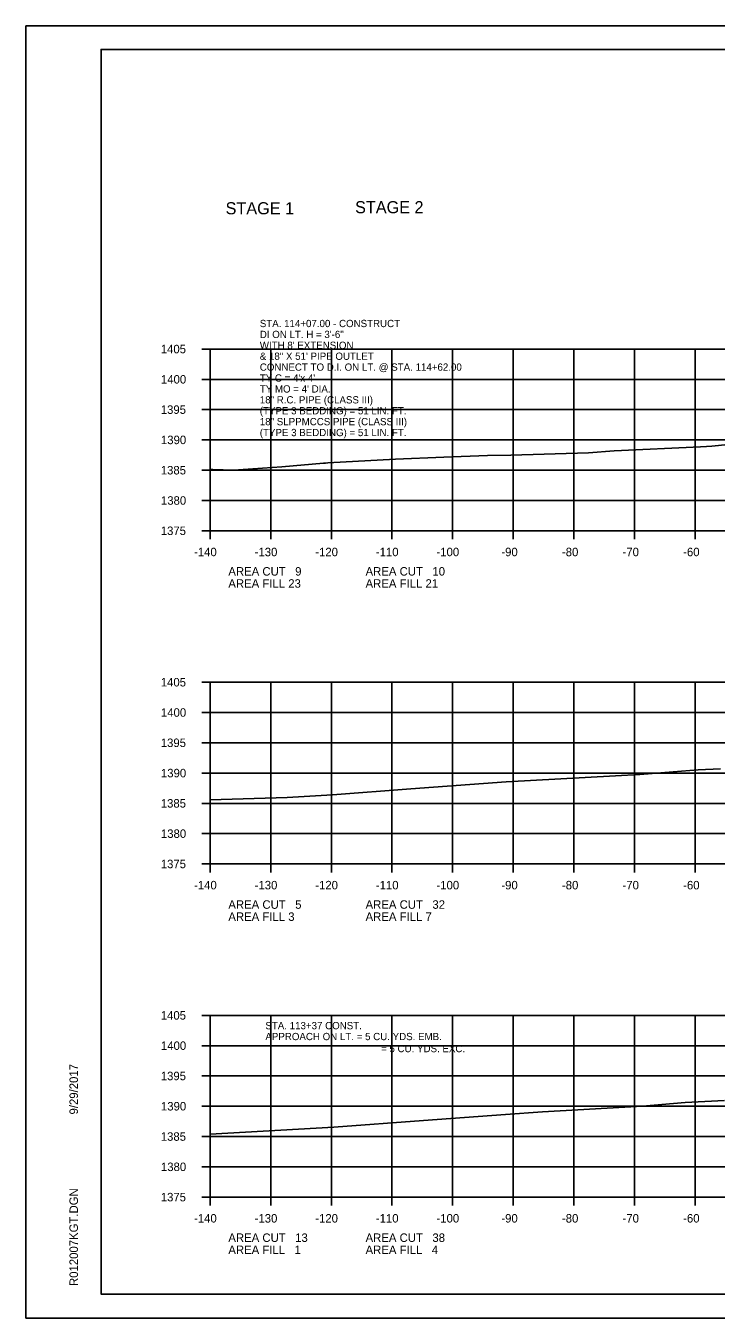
# Model space of a CAD drawing. Extents: x 1374311 to 1383814, y 384102 to 406278.
# Drawn here: x 1382550.5 to 1382664.3, y 387465.9 to 387679.3 of the extents above; entities that cross this region are included whole.
import ezdxf

# ---------------------------------------------------------------- set-up
doc = ezdxf.new("R2010")
doc.units = 0
for name, color, linetype in [('R_Axis', 7, 'Continuous'), ('R_Axis Annot', 7, 'Continuous'), ('R_Border', 7, 'Continuous'), ('R_Border Notes', 7, 'Continuous'), ('R_Exist Surface', 7, 'Continuous'), ('R_Grid', 7, 'Continuous'), ('R_No Plot', 7, 'Continuous'), ('R_Water', 7, 'Continuous'), ('R_Water Annot', 7, 'Continuous')]:
    doc.layers.add(name, color=color, linetype=linetype)

msp = doc.modelspace()

# ---------------------------------------------------------------- linework, layer by layer
at = {"layer": 'R_Axis'}
for p, q in [((1382579.46, 387625.93), (1382580.86, 387625.93)), ((1382580.86, 387595.93), (1382580.86, 387625.93)), ((1382579.46, 387620.93), (1382580.86, 387620.93)), ((1382579.46, 387615.93), (1382580.86, 387615.93)), ((1382579.46, 387610.93), (1382580.86, 387610.93)), ((1382579.46, 387605.93), (1382580.86, 387605.93)), ((1382579.46, 387600.93), (1382580.86, 387600.93)), ((1382579.46, 387595.93), (1382580.86, 387595.93)), ((1382580.86, 387595.93), (1382860.86, 387595.93)), ((1382580.86, 387594.53), (1382580.86, 387595.93)), ((1382590.86, 387594.53), (1382590.86, 387595.93)), ((1382600.86, 387594.53), (1382600.86, 387595.93)), ((1382610.86, 387594.53), (1382610.86, 387595.93)), ((1382620.86, 387594.53), (1382620.86, 387595.93)), ((1382630.86, 387594.53), (1382630.86, 387595.93)), ((1382640.86, 387594.53), (1382640.86, 387595.93)), ((1382650.86, 387594.53), (1382650.86, 387595.93)), ((1382660.86, 387594.53), (1382660.86, 387595.93)), ((1382579.46, 387570.93), (1382580.86, 387570.93)), ((1382580.86, 387540.93), (1382580.86, 387570.93)), ((1382579.46, 387565.93), (1382580.86, 387565.93)), ((1382579.46, 387560.93), (1382580.86, 387560.93)), ((1382579.46, 387555.93), (1382580.86, 387555.93)), ((1382579.46, 387550.93), (1382580.86, 387550.93)), ((1382579.46, 387545.93), (1382580.86, 387545.93)), ((1382579.46, 387540.93), (1382580.86, 387540.93)), ((1382580.86, 387540.93), (1382860.86, 387540.93)), ((1382580.86, 387539.53), (1382580.86, 387540.93)), ((1382590.86, 387539.53), (1382590.86, 387540.93)), ((1382600.86, 387539.53), (1382600.86, 387540.93)), ((1382610.86, 387539.53), (1382610.86, 387540.93)), ((1382620.86, 387539.53), (1382620.86, 387540.93)), ((1382630.86, 387539.53), (1382630.86, 387540.93)), ((1382640.86, 387539.53), (1382640.86, 387540.93)), ((1382650.86, 387539.53), (1382650.86, 387540.93)), ((1382660.86, 387539.53), (1382660.86, 387540.93)), ((1382579.46, 387515.93), (1382580.86, 387515.93)), ((1382580.86, 387485.93), (1382580.86, 387515.93)), ((1382579.46, 387510.93), (1382580.86, 387510.93)), ((1382579.46, 387505.93), (1382580.86, 387505.93)), ((1382579.46, 387500.93), (1382580.86, 387500.93)), ((1382579.46, 387495.93), (1382580.86, 387495.93)), ((1382579.46, 387490.93), (1382580.86, 387490.93)), ((1382579.46, 387485.93), (1382580.86, 387485.93)), ((1382580.86, 387485.93), (1382860.86, 387485.93)), ((1382580.86, 387484.53), (1382580.86, 387485.93)), ((1382590.86, 387484.53), (1382590.86, 387485.93)), ((1382600.86, 387484.53), (1382600.86, 387485.93)), ((1382610.86, 387484.53), (1382610.86, 387485.93)), ((1382620.86, 387484.53), (1382620.86, 387485.93)), ((1382630.86, 387484.53), (1382630.86, 387485.93)), ((1382640.86, 387484.53), (1382640.86, 387485.93)), ((1382650.86, 387484.53), (1382650.86, 387485.93)), ((1382660.86, 387484.53), (1382660.86, 387485.93))]:
    msp.add_line(p, q, dxfattribs=at)
at = {"layer": 'R_Border'}
for p, q in [((1382562.86, 387675.39), (1382879.04, 387675.39)), ((1382562.86, 387469.93), (1382562.86, 387675.39)), ((1382562.86, 387469.93), (1382562.86, 387469.93)), ((1382879.04, 387469.93), (1382562.86, 387469.93))]:
    msp.add_line(p, q, dxfattribs=at)
at = {"layer": 'R_Exist Surface'}
for points in [[(1382580.86, 387606.06), (1382581.29, 387606.05), (1382584.7, 387605.95), (1382592.68, 387606.47), (1382599.54, 387607.07), (1382599.9, 387607.09), (1382600.26, 387607.13), (1382611.43, 387607.75), (1382619.39, 387608.08), (1382626.61, 387608.35), (1382630.46, 387608.4), (1382643.29, 387608.8), (1382647.51, 387609.14), (1382661.75, 387609.78), (1382662.75, 387609.83), (1382663.65, 387609.91), (1382672.82, 387610.84)], [(1382580.86, 387551.5), (1382593.54, 387551.91), (1382601.02, 387552.32), (1382613.96, 387553.32), (1382629.69, 387554.47), (1382647.76, 387555.46), (1382651.77, 387555.68), (1382661.36, 387556.48), (1382665.04, 387556.61)], [(1382580.86, 387496.34), (1382601.25, 387497.46), (1382616.07, 387498.6), (1382629.6, 387499.57), (1382635.7, 387500.02), (1382652.19, 387500.94), (1382659.25, 387501.53), (1382665.73, 387501.89)]]:
    msp.add_lwpolyline(points, dxfattribs=at)
at = {"layer": 'R_Grid'}
for p, q in [((1382580.86, 387625.93), (1382860.86, 387625.93)), ((1382580.86, 387595.93), (1382580.86, 387625.93)), ((1382590.86, 387595.93), (1382590.86, 387625.93)), ((1382600.86, 387595.93), (1382600.86, 387625.93)), ((1382610.86, 387595.93), (1382610.86, 387625.93)), ((1382620.86, 387595.93), (1382620.86, 387625.93)), ((1382630.86, 387595.93), (1382630.86, 387625.93)), ((1382640.86, 387595.93), (1382640.86, 387625.93)), ((1382650.86, 387595.93), (1382650.86, 387625.93)), ((1382660.86, 387595.93), (1382660.86, 387625.93)), ((1382580.86, 387620.93), (1382860.86, 387620.93)), ((1382580.86, 387615.93), (1382860.86, 387615.93)), ((1382580.86, 387610.93), (1382860.86, 387610.93)), ((1382580.86, 387605.93), (1382860.86, 387605.93)), ((1382580.86, 387600.93), (1382860.86, 387600.93)), ((1382580.86, 387595.93), (1382860.86, 387595.93)), ((1382580.86, 387570.93), (1382860.86, 387570.93)), ((1382580.86, 387540.93), (1382580.86, 387570.93)), ((1382590.86, 387540.93), (1382590.86, 387570.93)), ((1382600.86, 387540.93), (1382600.86, 387570.93)), ((1382610.86, 387540.93), (1382610.86, 387570.93)), ((1382620.86, 387540.93), (1382620.86, 387570.93)), ((1382630.86, 387540.93), (1382630.86, 387570.93)), ((1382640.86, 387540.93), (1382640.86, 387570.93)), ((1382650.86, 387540.93), (1382650.86, 387570.93)), ((1382660.86, 387540.93), (1382660.86, 387570.93)), ((1382580.86, 387565.93), (1382860.86, 387565.93)), ((1382580.86, 387560.93), (1382860.86, 387560.93)), ((1382580.86, 387555.93), (1382860.86, 387555.93)), ((1382580.86, 387550.93), (1382860.86, 387550.93)), ((1382580.86, 387545.93), (1382860.86, 387545.93)), ((1382580.86, 387540.93), (1382860.86, 387540.93)), ((1382580.86, 387515.93), (1382860.86, 387515.93)), ((1382580.86, 387485.93), (1382580.86, 387515.93)), ((1382590.86, 387485.93), (1382590.86, 387515.93)), ((1382600.86, 387485.93), (1382600.86, 387515.93)), ((1382610.86, 387485.93), (1382610.86, 387515.93)), ((1382620.86, 387485.93), (1382620.86, 387515.93)), ((1382630.86, 387485.93), (1382630.86, 387515.93)), ((1382640.86, 387485.93), (1382640.86, 387515.93)), ((1382650.86, 387485.93), (1382650.86, 387515.93)), ((1382660.86, 387485.93), (1382660.86, 387515.93)), ((1382580.86, 387510.93), (1382860.86, 387510.93)), ((1382580.86, 387505.93), (1382860.86, 387505.93)), ((1382580.86, 387500.93), (1382860.86, 387500.93)), ((1382580.86, 387495.93), (1382860.86, 387495.93)), ((1382580.86, 387490.93), (1382860.86, 387490.93)), ((1382580.86, 387485.93), (1382860.86, 387485.93))]:
    msp.add_line(p, q, dxfattribs=at)
at = {"layer": 'R_No Plot'}
for p, q in [((1382550.46, 387679.29), (1382883.79, 387679.29)), ((1382550.46, 387465.95), (1382883.79, 387465.95))]:
    msp.add_line(p, q, dxfattribs=at)
for points in [[(1382550.45, 387679.29), (1382883.79, 387679.29), (1382883.79, 387465.95), (1382550.45, 387465.95)], [(1382796.78, 387675.39), (1382796.78, 387665.51), (1382832.51, 387665.51), (1382832.51, 387662.59), (1382855.71, 387662.59), (1382855.71, 387639.38), (1382879.04, 387639.38), (1382879.04, 387469.93), (1382562.86, 387469.93), (1382562.86, 387675.39)]]:
    msp.add_lwpolyline(points, close=True, dxfattribs=at)

# ---------------------------------------------------------------- texts
at = {"layer": 'R_Axis Annot'}
for s, p in [('1405', (1382572.71, 387625.23)), ('1400', (1382572.74, 387620.23)), ('1395', (1382572.71, 387615.23)), ('1390', (1382572.74, 387610.23)), ('1385', (1382572.71, 387605.23)), ('1380', (1382572.74, 387600.23)), ('1375', (1382572.71, 387595.23)), ('-140', (1382578.2, 387591.73)), ('-130', (1382588.2, 387591.73)), ('-120', (1382598.2, 387591.73)), ('-110', (1382608.2, 387591.73)), ('-100', (1382618.2, 387591.73)), ('-90', (1382628.9, 387591.73)), ('-80', (1382638.9, 387591.73)), ('-70', (1382648.9, 387591.73)), ('-60', (1382658.9, 387591.73)), ('AREA CUT   9', (1382583.86, 387588.53)), ('AREA CUT   10', (1382606.5, 387588.53)), ('AREA FILL 23', (1382583.86, 387586.53)), ('AREA FILL 21', (1382606.5, 387586.53)), ('1405', (1382572.71, 387570.23)), ('1400', (1382572.74, 387565.23)), ('1395', (1382572.71, 387560.23)), ('1390', (1382572.74, 387555.23)), ('1385', (1382572.71, 387550.23)), ('1380', (1382572.74, 387545.23)), ('1375', (1382572.71, 387540.23)), ('-140', (1382578.2, 387536.73)), ('-130', (1382588.2, 387536.73)), ('-120', (1382598.2, 387536.73)), ('-110', (1382608.2, 387536.73)), ('-100', (1382618.2, 387536.73)), ('-90', (1382628.9, 387536.73)), ('-80', (1382638.9, 387536.73)), ('-70', (1382648.9, 387536.73)), ('-60', (1382658.9, 387536.73)), ('AREA CUT   5', (1382583.86, 387533.53)), ('AREA CUT   32', (1382606.5, 387533.53)), ('AREA FILL 3', (1382583.86, 387531.53)), ('AREA FILL 7', (1382606.5, 387531.53)), ('1405', (1382572.71, 387515.23)), ('1400', (1382572.74, 387510.23)), ('1395', (1382572.71, 387505.23)), ('1390', (1382572.74, 387500.23)), ('1385', (1382572.71, 387495.23)), ('1380', (1382572.74, 387490.23)), ('1375', (1382572.71, 387485.23)), ('-140', (1382578.2, 387481.73)), ('-130', (1382588.2, 387481.73)), ('-120', (1382598.2, 387481.73)), ('-110', (1382608.2, 387481.73)), ('-100', (1382618.2, 387481.73)), ('-90', (1382628.9, 387481.73)), ('-80', (1382638.9, 387481.73)), ('-70', (1382648.9, 387481.73)), ('-60', (1382658.9, 387481.73)), ('AREA CUT   13', (1382583.86, 387478.53)), ('AREA CUT   38', (1382606.5, 387478.53)), ('AREA FILL   1', (1382583.86, 387476.53)), ('AREA FILL   4', (1382606.5, 387476.53))]:
    msp.add_text(s, height=1.4, dxfattribs=at).set_placement(p)
at = {"layer": 'R_Border'}
for s, p in [('9/29/2017', (1382559.05, 387499.57)), ('R012007KGT.DGN', (1382559.05, 387471.26))]:
    msp.add_text(s, height=1.4, rotation=90, dxfattribs=at).set_placement(p)
at = {"layer": 'R_Border Notes'}
for s, p in [('APPROACH ON LT. = 5 CU. YDS. EMB.', (1382589.97, 387511.84)), ('STA. 113+37 CONST.', (1382589.97, 387513.64))]:
    msp.add_text(s, height=1.2, dxfattribs=at).set_placement(p)
at = {"layer": 'R_Water'}
for s, height, p in [('STAGE 1', 2, (1382583.41, 387648.17)), ('STAGE 2', 2, (1382604.77, 387648.35)), ('= 5 CU. YDS. EXC.', 1.2, (1382609.06, 387509.85))]:
    msp.add_text(s, height=height, dxfattribs=at).set_placement(p)
at = {"layer": 'R_Water Annot'}
for s, p in [('STA. 114+07.00 - CONSTRUCT', (1382589.05, 387629.55)), ('DI ON LT. H = 3\'-6"', (1382589.05, 387627.75)), ("WITH 8' EXTENSION ", (1382589.05, 387625.95)), ('& 18" X 51\' PIPE OUTLET', (1382589.05, 387624.15)), ("TY C = 4'x 4'", (1382589.05, 387620.55)), ('CONNECT TO D.I. ON LT. @ STA. 114+62.00', (1382589.05, 387622.35)), ("TY MO = 4' DIA.", (1382589.05, 387618.75)), ('18" R.C. PIPE (CLASS III)', (1382589.05, 387616.95)), ('(TYPE 3 BEDDING) = 51 LIN. FT.', (1382589.05, 387615.15)), ('18" SLPPMCCS PIPE (CLASS III)', (1382589.05, 387613.35)), ('(TYPE 3 BEDDING) = 51 LIN. FT.', (1382589.05, 387611.55))]:
    msp.add_text(s, height=1.2, dxfattribs=at).set_placement(p)

doc.saveas('drawing.dxf')
